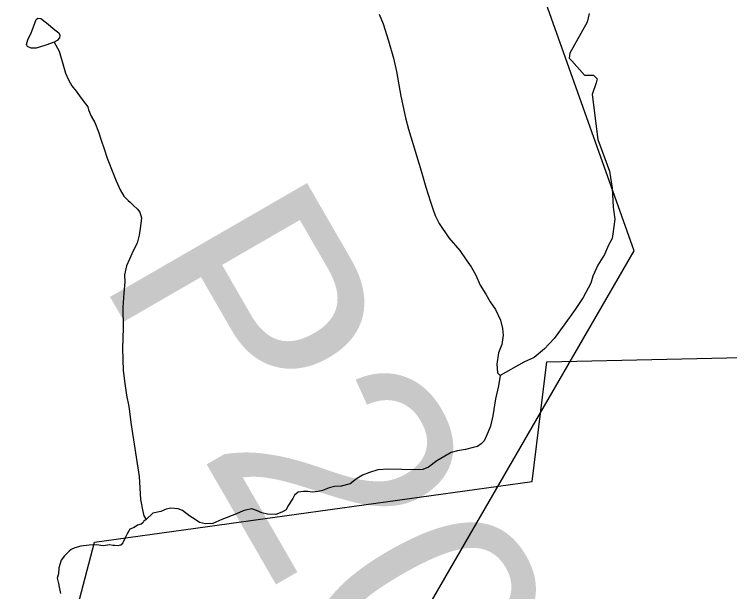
# Model space of a CAD drawing. Extents: x 2056842 to 2160602, y 826753 to 1016856.
# Drawn here: x 2076067 to 2079934, y 880850 to 883970 of the extents above; entities that cross this region are included whole.
import ezdxf

# ---------------------------------------------------------------- set-up
doc = ezdxf.new("R2010")
doc.units = 0
for name, color, linetype in [('Exist Boundary Land Use Reservation Military US Department of Defense', 7, 'Continuous'), ('Exist Hydrographic Creek Single Shore', 7, 'Continuous'), ('Exist Hydrographic Misc Water Feature', 7, 'Continuous'), ('Exist Road Secondary Structure Pipe Number Label', 7, 'Continuous'), ('Exist Utilities Electrical Transmission Line', 7, 'Continuous')]:
    doc.layers.add(name, color=color, linetype=linetype)

msp = doc.modelspace()

# ---------------------------------------------------------------- linework, layer by layer
at = {"layer": 'Exist Boundary Land Use Reservation Military US Department of Defense'}
msp.add_lwpolyline([(2076249, 880160.4), (2076501, 881117.4), (2078865.4, 881444.6), (2078946.1, 882091.6), (2080892, 882134.7), (2081090.1, 881984.9), (2080977.6, 881572.9), (2080555.9, 880073.1)], dxfattribs=at)
at = {"layer": 'Exist Hydrographic Creek Single Shore'}
for points in [[(2078039, 883971), (2078061.4, 883919.3), (2078089.5, 883827.5), (2078115.9, 883733.4), (2078132.3, 883661.5), (2078156.5, 883527.6), (2078180.9, 883411.4), (2078197.3, 883349.7), (2078266, 883123.8), (2078292.1, 883035.9), (2078316.7, 882955.9), (2078330.4, 882914), (2078342.5, 882882.2), (2078362.8, 882840.2), (2078415.3, 882762.3), (2078475.4, 882694.5), (2078509.6, 882642.6), (2078537.3, 882604.7), (2078561.9, 882560.8), (2078585.9, 882506.8), (2078616, 882457.2), (2078639.8, 882417), (2078668.1, 882375.1), (2078694.4, 882317.5), (2078706.5, 882271.4), (2078708.7, 882235.5), (2078702.8, 882185.1), (2078684.9, 882141.2), (2078675.1, 882079.4), (2078679.2, 882033.3), (2078693.1, 882017.4)], [(2079174.2, 883974.6), (2079163, 883927.1), (2079070.5, 883760.8), (2079066.7, 883733.3), (2079080.5, 883718.3), (2079149.2, 883642), (2079197.9, 883640.8), (2079216.7, 883622), (2079212.9, 883599.5), (2079190.4, 883537), (2079220.4, 883293.5), (2079284.1, 883123.2), (2079298, 883031.1), (2079304.4, 882927), (2079312.6, 882863.3), (2079303, 882783.2), (2079299.1, 882759.1), (2079279, 882723.1), (2079257, 882672.8), (2079221.4, 882615), (2079193.5, 882554.7), (2079183.8, 882516.8), (2079142, 882438.8), (2079098.1, 882374.8), (2079038.7, 882292.5), (2078984.5, 882218.3), (2078932.6, 882162.1), (2078876.9, 882115.7), (2078821.3, 882089.7), (2078693.1, 882017.4)], [(2078693.1, 882017.4), (2078683.3, 881961.3), (2078667.9, 881891.4), (2078653.8, 881799.4), (2078640.2, 881745.1), (2078628.6, 881713.2), (2078618.1, 881689.2), (2078606.4, 881665), (2078590.6, 881649.1), (2078570.5, 881635.1), (2078546.5, 881629), (2078506.5, 881618.9), (2078462.7, 881610.5), (2078428.6, 881602.7), (2078394.6, 881582.7), (2078350.7, 881556.4), (2078305.2, 881522.4), (2078275, 881510.3), (2078231, 881508), (2078090.9, 881511.4), (2078031.2, 881507.5), (2077987.1, 881493.1), (2077949, 881478.9), (2077917.2, 881459), (2077881.5, 881432.8), (2077833.2, 881420.7), (2077797.5, 881418.3), (2077769.4, 881410.4), (2077733.5, 881396.4), (2077709.1, 881390.3), (2077677.3, 881388.3), (2077653.3, 881390.3), (2077629.5, 881391.9), (2077601.7, 881388), (2077581.6, 881372), (2077571.7, 881353.9), (2077545.7, 881311.7), (2077535.8, 881291.7), (2077513.5, 881279.6), (2077480.1, 881267.6), (2077436.2, 881269.5), (2077405.6, 881275.3), (2077375.7, 881289.1), (2077351.5, 881297.2), (2077315.6, 881291), (2077303.3, 881286)], [(2077303.3, 881286), (2077267.6, 881271), (2077188.3, 881240.4), (2077139.9, 881218.6), (2077100.1, 881216.6), (2077068.3, 881224.1), (2077043.7, 881240.1), (2077015.6, 881258.2), (2076976, 881288.1), (2076951.8, 881297.9), (2076912.1, 881301.9), (2076887.7, 881295.8), (2076857.9, 881283.7), (2076815.9, 881273.5), (2076780.2, 881239.5)], [(2076780.2, 881239.5), (2076767.7, 881231.2), (2076763.8, 881223.3), (2076752.3, 881215.3), (2076732.2, 881209.4), (2076714, 881197.2), (2076692, 881187.1), (2076676.5, 881163), (2076664.4, 881136.9), (2076652.5, 881113.2), (2076642.2, 881100.9), (2076638.5, 881101.1), (2076626.4, 881096.8), (2076610.4, 881098.9), (2076598.5, 881098.7), (2076582.3, 881102.8), (2076546.5, 881096.8), (2076510.4, 881102.7), (2076470.6, 881100.6), (2076426.5, 881096.3), (2076394.7, 881086.1), (2076374.2, 881078.2), (2076362.7, 881068.2), (2076338.7, 881043.9), (2076319.1, 881020.1), (2076307, 880977.7), (2076305.1, 880945.9), (2076299, 880922.1), (2076305.3, 880893.9), (2076309.2, 880873.9), (2076317, 880839.8)]]:
    msp.add_lwpolyline(points, dxfattribs=at)
at = {"layer": 'Exist Hydrographic Misc Water Feature'}
for points in [[(2076281.7, 883820.3), (2076236.7, 883802.8), (2076184.2, 883786.6), (2076158, 883786.6), (2076138, 883795.3), (2076133, 883807.8), (2076139.2, 883831.6), (2076160.5, 883872.8), (2076178, 883922.8), (2076184.2, 883942.8), (2076194.2, 883949.1), (2076209.2, 883947.8), (2076240.4, 883924.1), (2076285.4, 883885.3), (2076306.7, 883870.3), (2076312.9, 883856.6), (2076311.7, 883842.8), (2076297.9, 883829.1), (2076281.7, 883820.3)], [(2076281.7, 883820.3), (2076309.2, 883771.6), (2076332.4, 883689.7), (2076344.3, 883651.9), (2076360.5, 883616.1), (2076378.5, 883583.8), (2076400.7, 883553.9), (2076418.9, 883530.2), (2076438.8, 883502.4), (2076465, 883470.4), (2076466.9, 883454.3), (2076482.9, 883420.1), (2076501.3, 883384.6), (2076521.4, 883334.4), (2076535.8, 883290.5), (2076552, 883242.6), (2076568, 883192.6), (2076602.4, 883106.6), (2076618, 883070.6), (2076638.3, 883020.9), (2076658.6, 882987), (2076682.6, 882963), (2076692.7, 882955), (2076708.9, 882939.2), (2076732.6, 882916.8), (2076744.5, 882901.3), (2076754.8, 882870.9), (2076748.8, 882825.2), (2076740.8, 882777.3), (2076731, 882733.3), (2076709.7, 882691.1), (2076689.6, 882647.1), (2076673.8, 882610.9), (2076661.9, 882562.8), (2076663.9, 882524.8), (2076658.4, 882462.8), (2076652.5, 882386.9), (2076654.7, 882275), (2076650.8, 882164.8), (2076655.5, 882044.8), (2076663.7, 881974.9), (2076674, 881911), (2076686.1, 881851.1), (2076698.4, 881751), (2076741.5, 881471.3), (2076749.7, 881347.2), (2076762, 881283.2), (2076767.7, 881259.6), (2076780.2, 881239.5)]]:
    msp.add_lwpolyline(points, dxfattribs=at)
at = {"layer": 'Exist Utilities Electrical Transmission Line'}
msp.add_lwpolyline([(2079289.6, 845905.8), (2079948.4, 849305.4), (2079483.2, 855866.2), (2080101, 858353.8), (2081583.8, 864201.8), (2082616, 868304.1), (2080660.7, 871519), (2079505, 873046.5), (2077150, 875999.6), (2076168.7, 877076.1), (2079417.8, 882691.3), (2077477.1, 888146.6), (2075950.7, 892161.6), (2073748.3, 895216.6), (2070106.7, 900031.7)], dxfattribs=at)

# ---------------------------------------------------------------- texts
at = {"layer": 'Exist Road Secondary Structure Pipe Number Label'}
msp.add_text('P206', height=1230.31, rotation=300, dxfattribs=at).set_placement((2076516.5, 882559.8))

doc.saveas('drawing.dxf')
